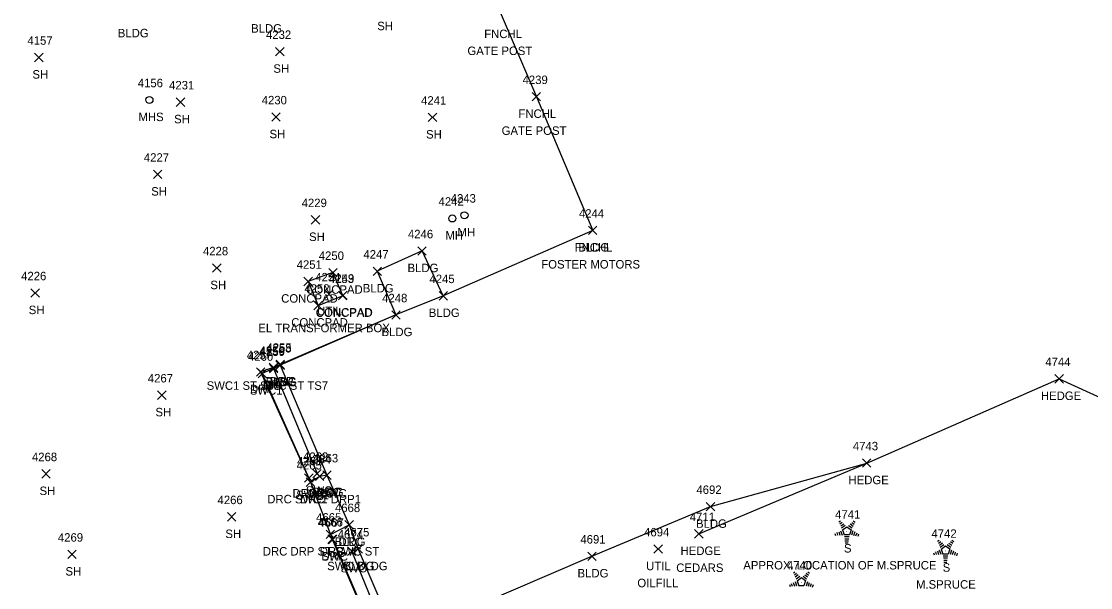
# Model space of a CAD drawing. Extents: x 1472233 to 1475777, y 540726 to 543442.
# Drawn here: x 1474829.3 to 1475081.8, y 541803 to 541936.7 of the extents above; entities that cross this region are included whole.
import ezdxf

# ---------------------------------------------------------------- set-up
doc = ezdxf.new("R2010")
doc.units = 0
for name, color, linetype in [('L_A', 7, 'Continuous'), ('L_C', 7, 'Continuous'), ('L_I', 7, 'Continuous'), ('L_TIC', 7, 'Continuous'), ('LAHR', 7, 'Continuous'), ('LBC', 7, 'Continuous'), ('LELB', 7, 'Continuous'), ('LFNC', 7, 'Continuous'), ('LS', 7, 'Continuous'), ('LSOGP', 7, 'Continuous'), ('LTC', 7, 'Continuous'), ('R_A', 7, 'Continuous'), ('R_I', 7, 'Continuous'), ('R_TIC', 7, 'Continuous'), ('RDP', 7, 'Continuous'), ('RSW', 7, 'Continuous'), ('U_A', 7, 'Continuous'), ('U_C', 7, 'Continuous'), ('U_I', 7, 'Continuous'), ('UDEFAULT', 7, 'Continuous'), ('USMH', 7, 'Continuous'), ('UUMH', 7, 'Continuous')]:
    doc.layers.add(name, color=color, linetype=linetype)

msp = doc.modelspace()

# ---------------------------------------------------------------- linework, layer by layer
at = {"layer": 'L_TIC'}
for points in [[(1474889.33, 541928.53), (1474891.33, 541930.53)], [(1474891.33, 541928.53), (1474889.33, 541930.53)], [(1474832.42, 541927.15), (1474834.42, 541929.15)], [(1474834.42, 541927.15), (1474832.42, 541929.15)], [(1474865.88, 541916.6), (1474867.88, 541918.6)], [(1474867.88, 541916.6), (1474865.88, 541918.6)], [(1474949.93, 541917.87), (1474951.93, 541919.87)], [(1474951.93, 541917.87), (1474949.93, 541919.87)], [(1474888.41, 541913.07), (1474890.41, 541915.07)], [(1474890.41, 541913.07), (1474888.41, 541915.07)], [(1474925.38, 541913), (1474927.38, 541915)], [(1474927.38, 541913), (1474925.38, 541915)], [(1474860.48, 541899.53), (1474862.48, 541901.53)], [(1474862.48, 541899.53), (1474860.48, 541901.53)], [(1474897.76, 541888.81), (1474899.76, 541890.81)], [(1474899.76, 541888.81), (1474897.76, 541890.81)], [(1474963.23, 541886.31), (1474965.23, 541888.31)], [(1474965.23, 541886.31), (1474963.23, 541888.31)], [(1474963.23, 541886.31), (1474965.23, 541888.31)], [(1474965.23, 541886.31), (1474963.23, 541888.31)], [(1474922.91, 541881.45), (1474924.91, 541883.45)], [(1474924.91, 541881.45), (1474922.91, 541883.45)], [(1474874.44, 541877.43), (1474876.44, 541879.43)], [(1474876.44, 541877.43), (1474874.44, 541879.43)], [(1474901.88, 541876.35), (1474903.88, 541878.35)], [(1474903.88, 541876.35), (1474901.88, 541878.35)], [(1474912.34, 541876.66), (1474914.34, 541878.66)], [(1474914.34, 541876.66), (1474912.34, 541878.66)], [(1474896.01, 541874.25), (1474898.01, 541876.25)], [(1474898.01, 541874.25), (1474896.01, 541876.25)], [(1474831.55, 541871.54), (1474833.55, 541873.54)], [(1474833.55, 541871.54), (1474831.55, 541873.54)], [(1474904.16, 541870.89), (1474906.16, 541872.89)], [(1474906.16, 541870.89), (1474904.16, 541872.89)], [(1474904.16, 541870.89), (1474906.16, 541872.89)], [(1474906.16, 541870.89), (1474904.16, 541872.89)], [(1474904.25, 541870.97), (1474906.25, 541872.97)], [(1474906.25, 541870.97), (1474904.25, 541872.97)], [(1474904.25, 541870.97), (1474906.25, 541872.97)], [(1474906.25, 541870.97), (1474904.25, 541872.97)], [(1474927.93, 541870.87), (1474929.93, 541872.87)], [(1474929.93, 541870.87), (1474927.93, 541872.87)], [(1474898.39, 541868.59), (1474900.39, 541870.59)], [(1474900.39, 541868.59), (1474898.39, 541870.59)], [(1474916.76, 541866.34), (1474918.76, 541868.34)], [(1474918.76, 541866.34), (1474916.76, 541868.34)], [(1474887.86, 541853.67), (1474889.86, 541855.67)], [(1474889.86, 541853.67), (1474887.86, 541855.67)], [(1474889.4, 541854.49), (1474891.4, 541856.49)], [(1474891.4, 541854.49), (1474889.4, 541856.49)], [(1474889.4, 541854.49), (1474891.4, 541856.49)], [(1474891.4, 541854.49), (1474889.4, 541856.49)], [(1474889.43, 541854.66), (1474891.43, 541856.66)], [(1474891.43, 541854.66), (1474889.43, 541856.66)], [(1475073.37, 541851.26), (1475075.37, 541853.26)], [(1475075.37, 541851.26), (1475073.37, 541853.26)], [(1474861.47, 541847.41), (1474863.47, 541849.41)], [(1474863.47, 541847.41), (1474861.47, 541849.41)], [(1475027.93, 541831.38), (1475029.93, 541833.38)], [(1475029.93, 541831.38), (1475027.93, 541833.38)], [(1474834.1, 541828.82), (1474836.1, 541830.82)], [(1474836.1, 541828.82), (1474834.1, 541830.82)], [(1474900.47, 541828.53), (1474902.47, 541830.53)], [(1474902.47, 541828.53), (1474900.47, 541830.53)], [(1474991.03, 541821.08), (1474993.03, 541823.08)], [(1474993.03, 541821.08), (1474991.03, 541823.08)], [(1474877.98, 541818.67), (1474879.98, 541820.67)], [(1474879.98, 541818.67), (1474877.98, 541820.67)], [(1474905.7, 541816.8), (1474907.7, 541818.8)], [(1474907.7, 541816.8), (1474905.7, 541818.8)], [(1474988.27, 541814.66), (1474990.27, 541816.66)], [(1474990.27, 541814.66), (1474988.27, 541816.66)], [(1474840.24, 541809.81), (1474842.24, 541811.81)], [(1474842.24, 541809.81), (1474840.24, 541811.81)], [(1474907.83, 541811.06), (1474909.83, 541813.06)], [(1474909.83, 541811.06), (1474907.83, 541813.06)], [(1474963.05, 541809.37), (1474965.05, 541811.37)], [(1474965.05, 541809.37), (1474963.05, 541811.37)]]:
    msp.add_lwpolyline(points, dxfattribs=at)
at = {"layer": 'LAHR'}
msp.add_lwpolyline([(1474989.27, 541815.66), (1475028.93, 541832.38), (1475074.37, 541852.26)], dxfattribs=at)
at = {"layer": 'LBC'}
msp.add_lwpolyline([(1474964.23, 541887.31), (1474928.93, 541871.87), (1474923.91, 541882.45), (1474913.34, 541877.66), (1474917.76, 541867.34), (1474890.43, 541855.66), (1474890.4, 541855.49), (1474901.47, 541829.53), (1474906.7, 541817.8), (1474908.83, 541812.06), (1474917.9, 541790.83), (1474918.26, 541790.71), (1474934.92, 541797.89), (1474964.05, 541810.37), (1474992.03, 541822.08)], dxfattribs=at)
at = {"layer": 'LELB'}
msp.add_lwpolyline([(1474890.4, 541855.49), (1474888.86, 541854.67)], dxfattribs=at)
at = {"layer": 'LFNC'}
msp.add_lwpolyline([(1474929.25, 541969.41), (1474942.85, 541937.72), (1474950.93, 541918.87), (1474964.23, 541887.31)], dxfattribs=at)
at = {"layer": 'LS'}
for points in [[(1474905.25, 541871.97), (1474902.88, 541877.35), (1474897.01, 541875.25), (1474899.39, 541869.59), (1474905.16, 541871.89)], [(1474905.25, 541871.97), (1474905.16, 541871.89)]]:
    msp.add_lwpolyline(points, dxfattribs=at)
at = {"layer": 'LSOGP'}
for points in [[(1474851.51, 542099.71), (1474866.61, 542064.72), (1474882.83, 542026.23), (1474929.25, 541969.41), (1474942.85, 541937.72), (1474950.93, 541918.87), (1474964.23, 541887.31), (1474928.93, 541871.87), (1474917.76, 541867.34), (1474890.4, 541855.49), (1474901.47, 541829.53), (1474906.7, 541817.8), (1474908.83, 541812.06), (1474917.9, 541790.83)], [(1474934.92, 541797.89), (1474964.05, 541810.37), (1474992.03, 541822.08), (1475028.93, 541832.38), (1475074.37, 541852.26), (1475129.54, 541827.07), (1475183.26, 541844.46), (1475205.97, 541838.83), (1475228.15, 541844.48), (1475229.2, 541839.55), (1475230.25, 541834.63), (1475231.3, 541829.7), (1475232.35, 541824.77), (1475233.18, 541816.81), (1475234.01, 541808.84), (1475234.84, 541800.87)]]:
    msp.add_lwpolyline(points, dxfattribs=at)
at = {"layer": 'LTC'}
for p, q in [((1475022.37, 541818.46), (1475022.72, 541818.72)), ((1475022.58, 541818), (1475023.11, 541818.38)), ((1475022.79, 541817.53), (1475023.49, 541818.04)), ((1475023, 541817.06), (1475023.88, 541817.7)), ((1475023.22, 541816.61), (1475024.23, 541817.34)), ((1475024.23, 541817.34), (1475025.23, 541816.62)), ((1475024.65, 541817.66), (1475025.46, 541817.07)), ((1475025.02, 541818), (1475025.7, 541817.51)), ((1475025.4, 541818.35), (1475025.94, 541817.95)), ((1475025.77, 541818.7), (1475026.19, 541818.4)), ((1475021.4, 541815.74), (1475021.55, 541815.27)), ((1475021.86, 541815.96), (1475022.07, 541815.31)), ((1475022.31, 541816.17), (1475022.58, 541815.34)), ((1475022.77, 541816.39), (1475023.1, 541815.37)), ((1475023.22, 541816.61), (1475023.61, 541815.42)), ((1475024.84, 541815.42), (1475023.61, 541815.42)), ((1475024.8, 541814.92), (1475023.66, 541814.92)), ((1475024.72, 541814.42), (1475023.73, 541814.42)), ((1475025.23, 541816.62), (1475024.84, 541815.42)), ((1475025.67, 541816.35), (1475025.33, 541815.31)), ((1475026.11, 541816.1), (1475025.82, 541815.21)), ((1475026.56, 541815.85), (1475026.32, 541815.12)), ((1475027, 541815.6), (1475026.81, 541815.02)), ((1475024.63, 541813.92), (1475023.8, 541813.92)), ((1475024.55, 541813.42), (1475023.87, 541813.42)), ((1475045.68, 541813.93), (1475046.03, 541814.19)), ((1475045.88, 541813.47), (1475046.41, 541813.85)), ((1475046.07, 541811.86), (1475046.4, 541810.84)), ((1475046.09, 541813), (1475046.8, 541813.51)), ((1475046.3, 541812.53), (1475047.18, 541813.17)), ((1475046.53, 541812.08), (1475047.54, 541812.81)), ((1475046.53, 541812.08), (1475046.92, 541810.89)), ((1475047.54, 541812.81), (1475048.54, 541812.09)), ((1475047.96, 541813.13), (1475048.77, 541812.54)), ((1475048.54, 541812.09), (1475048.15, 541810.89)), ((1475048.33, 541813.48), (1475049.01, 541812.98)), ((1475048.97, 541811.82), (1475048.64, 541810.78)), ((1475048.7, 541813.82), (1475049.25, 541813.42)), ((1475049.07, 541814.17), (1475049.49, 541813.87)), ((1475044.71, 541811.21), (1475044.86, 541810.74)), ((1475045.16, 541811.43), (1475045.37, 541810.78)), ((1475045.62, 541811.64), (1475045.89, 541810.81)), ((1475048.15, 541810.89), (1475046.92, 541810.89)), ((1475048.11, 541810.39), (1475046.96, 541810.39)), ((1475048.02, 541809.89), (1475047.04, 541809.89)), ((1475047.94, 541809.39), (1475047.11, 541809.39)), ((1475049.42, 541811.57), (1475049.13, 541810.68)), ((1475049.86, 541811.32), (1475049.63, 541810.59)), ((1475050.31, 541811.07), (1475050.12, 541810.49)), ((1475047.86, 541808.89), (1475047.18, 541808.89)), ((1475011.63, 541806.45), (1475011.99, 541806.71)), ((1475011.84, 541805.99), (1475012.37, 541806.37)), ((1475012.03, 541804.38), (1475012.36, 541803.36)), ((1475012.05, 541805.52), (1475012.76, 541806.03)), ((1475012.26, 541805.05), (1475013.14, 541805.69)), ((1475012.49, 541804.6), (1475013.5, 541805.33)), ((1475012.49, 541804.6), (1475012.87, 541803.41)), ((1475013.5, 541805.33), (1475014.5, 541804.61)), ((1475013.92, 541805.65), (1475014.73, 541805.06)), ((1475014.5, 541804.61), (1475014.1, 541803.41)), ((1475014.29, 541805.99), (1475014.97, 541805.5)), ((1475014.93, 541804.34), (1475014.6, 541803.3)), ((1475014.66, 541806.34), (1475015.21, 541805.94)), ((1475015.03, 541806.69), (1475015.45, 541806.39)), ((1475010.67, 541803.73), (1475010.82, 541803.26)), ((1475011.12, 541803.95), (1475011.33, 541803.3)), ((1475011.58, 541804.16), (1475011.85, 541803.33)), ((1475014.1, 541803.41), (1475012.87, 541803.41)), ((1475015.38, 541804.09), (1475015.09, 541803.2)), ((1475015.82, 541803.84), (1475015.59, 541803.11)), ((1475016.27, 541803.59), (1475016.08, 541803.01))]:
    msp.add_line(p, q, dxfattribs=at)
at = {"layer": 'R_TIC'}
for points in [[(1474884.79, 541852.88), (1474886.79, 541854.88)], [(1474886.79, 541852.88), (1474884.79, 541854.88)], [(1474887.84, 541853.93), (1474889.84, 541855.93)], [(1474889.84, 541853.93), (1474887.84, 541855.93)], [(1474887.86, 541853.67), (1474889.86, 541855.67)], [(1474889.86, 541853.67), (1474887.86, 541855.67)], [(1474887.86, 541853.67), (1474889.86, 541855.67)], [(1474889.86, 541853.67), (1474887.86, 541855.67)], [(1474889.43, 541854.66), (1474891.43, 541856.66)], [(1474891.43, 541854.66), (1474889.43, 541856.66)], [(1474885.2, 541852.52), (1474887.2, 541854.52)], [(1474887.2, 541852.52), (1474885.2, 541854.52)], [(1474896.17, 541827.84), (1474898.17, 541829.84)], [(1474898.17, 541827.84), (1474896.17, 541829.84)], [(1474898.13, 541828.89), (1474900.13, 541830.89)], [(1474900.13, 541828.89), (1474898.13, 541830.89)], [(1474898.76, 541828.24), (1474900.76, 541830.24)], [(1474900.76, 541828.24), (1474898.76, 541830.24)], [(1474898.76, 541828.24), (1474900.76, 541830.24)], [(1474900.76, 541828.24), (1474898.76, 541830.24)], [(1474900.47, 541828.53), (1474902.47, 541830.53)], [(1474902.47, 541828.53), (1474900.47, 541830.53)], [(1474896.59, 541826.86), (1474898.59, 541828.86)], [(1474898.59, 541826.86), (1474896.59, 541828.86)], [(1474896.59, 541826.86), (1474898.59, 541828.86)], [(1474898.59, 541826.86), (1474896.59, 541828.86)], [(1474896.59, 541826.86), (1474898.59, 541828.86)], [(1474898.59, 541826.86), (1474896.59, 541828.86)], [(1474905.7, 541816.8), (1474907.7, 541818.8)], [(1474907.7, 541816.8), (1474905.7, 541818.8)], [(1474901.27, 541814.54), (1474903.27, 541816.54)], [(1474903.27, 541814.54), (1474901.27, 541816.54)], [(1474901.27, 541814.54), (1474903.27, 541816.54)], [(1474903.27, 541814.54), (1474901.27, 541816.54)], [(1474901.27, 541814.54), (1474903.27, 541816.54)], [(1474903.27, 541814.54), (1474901.27, 541816.54)], [(1474901.68, 541813.41), (1474903.68, 541815.41)], [(1474903.68, 541813.41), (1474901.68, 541815.41)], [(1474901.83, 541813.33), (1474903.83, 541815.33)], [(1474903.83, 541813.33), (1474901.83, 541815.33)], [(1474906.31, 541810.56), (1474908.31, 541812.56)], [(1474908.31, 541810.56), (1474906.31, 541812.56)], [(1474907.83, 541811.06), (1474909.83, 541813.06)], [(1474909.83, 541811.06), (1474907.83, 541813.06)]]:
    msp.add_lwpolyline(points, dxfattribs=at)
at = {"layer": 'RDP'}
for points in [[(1474890.43, 541855.66), (1474888.84, 541854.93), (1474885.79, 541853.88), (1474897.59, 541827.86)], [(1474901.47, 541829.53), (1474899.76, 541829.24), (1474897.59, 541827.86), (1474902.27, 541815.54), (1474906.7, 541817.8)], [(1474902.27, 541815.54), (1474902.68, 541814.41), (1474913.38, 541789.28), (1474904.94, 541783.87), (1474899.98, 541771.78), (1474901, 541757.33), (1474906.49, 541732.98), (1474920.18, 541717.05), (1474920.93, 541714.6)]]:
    msp.add_lwpolyline(points, dxfattribs=at)
at = {"layer": 'RSW'}
for points in [[(1474888.86, 541854.67), (1474886.2, 541853.52), (1474897.17, 541828.84), (1474897.59, 541827.86)], [(1474888.86, 541854.67), (1474899.13, 541829.89), (1474899.76, 541829.24)], [(1474902.27, 541815.54), (1474902.83, 541814.33), (1474913.52, 541789.47), (1474916.06, 541790.18), (1474907.31, 541811.56), (1474908.83, 541812.06)]]:
    msp.add_lwpolyline(points, dxfattribs=at)
at = {"layer": 'UDEFAULT'}
for points in [[(1474900.96, 541871.27), (1474902.96, 541873.27)], [(1474902.96, 541871.27), (1474900.96, 541873.27)], [(1474978.67, 541811.06), (1474980.67, 541813.06)], [(1474980.67, 541811.06), (1474978.67, 541813.06)]]:
    msp.add_lwpolyline(points, dxfattribs=at)
at = {"layer": 'USMH'}
for p, q in [((1474859.54, 541918.12), (1474859.54, 541918.12)), ((1474860.37, 541918.12), (1474860.37, 541918.12))]:
    msp.add_line(p, q, dxfattribs=at)
msp.add_circle((1474859.54, 541918.12), 0.833, dxfattribs=at)
at = {"layer": 'UUMH'}
for p, q in [((1474931.08, 541890.14), (1474931.08, 541890.14)), ((1474931.92, 541890.14), (1474931.92, 541890.14)), ((1474933.94, 541890.88), (1474933.94, 541890.88)), ((1474934.77, 541890.88), (1474934.77, 541890.88))]:
    msp.add_line(p, q, dxfattribs=at)
for centre in [(1474931.08, 541890.14), (1474933.94, 541890.88)]:
    msp.add_circle(centre, 0.833, dxfattribs=at)

# ---------------------------------------------------------------- texts
at = {"layer": 'L_A'}
for s, p in [('BLDG', (1474883.56, 541934.01)), ('SH', (1474913.34, 541934.58)), ('BLDG', (1474852.07, 541932.9)), ('FNCHL', (1474938.6, 541932.72)), ('SH', (1474888.82, 541924.53)), ('SH', (1474831.91, 541923.15)), ('FNCHL', (1474946.68, 541913.87)), ('SH', (1474865.37, 541912.6)), ('SH', (1474887.9, 541909.07)), ('SH', (1474924.87, 541909)), ('SH', (1474859.96, 541895.53)), ('SH', (1474897.24, 541884.81)), ('FNCHL', (1474959.97, 541882.31)), ('BLDG', (1474960.82, 541882.31)), ('BLDG', (1474920.5, 541877.45)), ('SH', (1474873.93, 541873.43)), ('CONCPAD', (1474896.53, 541872.35)), ('BLDG', (1474909.93, 541872.66)), ('CONCPAD', (1474890.65, 541870.25)), ('SH', (1474831.04, 541867.54)), ('CONCPAD', (1474898.81, 541866.89)), ('CONCPAD', (1474898.81, 541866.89)), ('CONCPAD', (1474898.9, 541866.97)), ('CONCPAD', (1474898.9, 541866.97)), ('BLDG', (1474925.52, 541866.87)), ('CONCPAD', (1474893.03, 541864.59)), ('BLDG', (1474914.35, 541862.34)), ('BLDG', (1474886.99, 541850.49)), ('BLDG', (1474887.02, 541850.66)), ('TS', (1474888.8, 541850.49)), ('TS', (1474887.27, 541849.67)), ('HEDGE', (1475070.07, 541847.26)), ('SH', (1474860.96, 541843.41)), ('HEDGE', (1475024.63, 541827.38)), ('SH', (1474833.59, 541824.82)), ('BLDG', (1474898.06, 541824.53)), ('BLDG', (1474988.62, 541817.08)), ('SH', (1474877.47, 541814.67)), ('BLDG', (1474903.29, 541812.8)), ('HEDGE', (1474984.97, 541810.66)), ('S', (1475023.56, 541811.25)), ('SH', (1474839.72, 541805.81)), ('BLDG', (1474905.42, 541807.06)), ('BLDG', (1474960.64, 541805.37)), ('S', (1475046.87, 541806.72))]:
    msp.add_text(s, height=2, dxfattribs=at).set_placement(p)
at = {"layer": 'L_C'}
for s, p in [('GATE POST', (1474934.64, 541928.72)), ('GATE POST', (1474942.72, 541909.87)), ('FOSTER MOTORS', (1474952.08, 541878.31)), ('APPROX. LOCATION OF M.SPRUCE', (1474999.79, 541807.25)), ('CEDARS', (1474983.95, 541806.66)), ('M.SPRUCE', (1475040.57, 541802.72))]:
    msp.add_text(s, height=2, dxfattribs=at).set_placement(p)
at = {"layer": 'L_I'}
for s, p in [('4157', (1474830.73, 541931.15)), ('4232', (1474887.07, 541932.53)), ('4239', (1474947.66, 541921.87)), ('4231', (1474864.18, 541920.6)), ('4230', (1474886.06, 541917.07)), ('4241', (1474923.69, 541917)), ('4227', (1474858.22, 541903.53)), ('4229', (1474895.49, 541892.81)), ('4244', (1474960.97, 541890.31)), ('4244', (1474960.97, 541890.31)), ('4246', (1474920.59, 541885.45)), ('4228', (1474872.18, 541881.43)), ('4247', (1474910.08, 541880.66)), ('4251', (1474894.31, 541878.25)), ('4250', (1474899.53, 541880.35)), ('4226', (1474829.24, 541875.54)), ('4253', (1474901.9, 541874.89)), ('4253', (1474901.9, 541874.89)), ('4249', (1474901.98, 541874.97)), ('4249', (1474901.98, 541874.97)), ('4245', (1474925.67, 541874.87)), ('4252', (1474896.13, 541872.59)), ('4248', (1474914.5, 541870.34)), ('4258', (1474887.14, 541858.49)), ('4258', (1474887.14, 541858.49)), ('4255', (1474887.17, 541858.66)), ('4259', (1474885.59, 541857.67)), ('4744', (1475071.11, 541855.26)), ('4267', (1474859.16, 541851.41)), ('4743', (1475025.67, 541835.38)), ('4268', (1474831.79, 541832.82)), ('4263', (1474898.16, 541832.53)), ('4692', (1474988.72, 541825.08)), ('4266', (1474875.62, 541822.67)), ('4668', (1474903.35, 541820.8)), ('4711', (1474987.15, 541818.66)), ('4741', (1475021.48, 541819.25)), ('4675', (1474905.53, 541815.06)), ('4269', (1474837.92, 541813.81)), ('4691', (1474961.31, 541813.37)), ('4742', (1475044.22, 541814.72)), ('4740', (1475010.09, 541807.24))]:
    msp.add_text(s, height=2, dxfattribs=at).set_placement(p)
at = {"layer": 'LTC'}
for p in [(1475024.12, 541816.36), (1475047.42, 541811.83), (1475013.38, 541804.35)]:
    msp.add_text('.', height=1.04, rotation=270, dxfattribs=at).set_placement(p)
at = {"layer": 'R_A'}
for s, p in [('DRP', (1474887.92, 541850.66)), ('SWC1 ST SWC ST TS7', (1474873.05, 541849.67)), ('SWC1 ST SWC ST TS7', (1474873.05, 541849.67)), ('SWC1', (1474883.24, 541848.52)), ('DRP', (1474883.28, 541848.88)), ('DRP', (1474886.33, 541849.93)), ('DRC SWC1 DRP1', (1474887.36, 541822.86)), ('DRC SWC', (1474893.34, 541824.24)), ('SWC1', (1474894.21, 541823.84)), ('DRC', (1474895.08, 541822.86)), ('DRP', (1474895.08, 541822.86)), ('SWC', (1474896.49, 541824.89)), ('DRC', (1474897.25, 541824.24)), ('DRC', (1474898.96, 541824.53)), ('DRC', (1474904.19, 541812.8)), ('DRC DRP ST SWC ST', (1474886.31, 541810.54)), ('DRC', (1474899.75, 541810.54)), ('DRP', (1474899.75, 541810.54)), ('SWC', (1474900.19, 541809.33)), ('DRP', (1474900.17, 541809.41)), ('SWC BLDG', (1474901.52, 541807.06)), ('SWC', (1474904.67, 541806.56))]:
    msp.add_text(s, height=2, dxfattribs=at).set_placement(p)
at = {"layer": 'R_I'}
for s, p in [('4256', (1474885.53, 541857.93)), ('4255', (1474887.17, 541858.66)), ('4257', (1474882.53, 541856.88)), ('4260', (1474882.81, 541856.52)), ('4259', (1474885.59, 541857.67)), ('4259', (1474885.59, 541857.67)), ('4262', (1474895.82, 541832.89)), ('4263', (1474898.16, 541832.53)), ('4265', (1474894.29, 541830.86)), ('4265', (1474894.29, 541830.86)), ('4265', (1474894.29, 541830.86)), ('4261', (1474894.43, 541831.84)), ('4264', (1474896.45, 541832.24)), ('4264', (1474896.45, 541832.24)), ('4668', (1474903.35, 541820.8)), ('4665', (1474898.91, 541818.54)), ('4665', (1474898.91, 541818.54)), ('4665', (1474898.91, 541818.54)), ('4666', (1474899.27, 541817.41)), ('4667', (1474899.48, 541817.33)), ('4675', (1474905.53, 541815.06)), ('4674', (1474904, 541814.56))]:
    msp.add_text(s, height=2, dxfattribs=at).set_placement(p)
at = {"layer": 'U_A'}
for s, p in [('MHS', (1474856.95, 541913.12)), ('MH', (1474932.3, 541885.88)), ('MH', (1474929.45, 541885.14)), ('UTIL', (1474899.13, 541867.27)), ('UTIL', (1474976.83, 541807.06))]:
    msp.add_text(s, height=2, dxfattribs=at).set_placement(p)
at = {"layer": 'U_C'}
for s, p in [('EL TRANSFORMER BOX', (1474885.25, 541863.27)), ('OILFILL', (1474974.77, 541803.06))]:
    msp.add_text(s, height=2, dxfattribs=at).set_placement(p)
at = {"layer": 'U_I'}
for s, p in [('4156', (1474856.79, 541921.12)), ('4242', (1474927.82, 541893.14)), ('4243', (1474930.68, 541893.88)), ('4254', (1474898.7, 541875.27)), ('4694', (1474976.36, 541815.06))]:
    msp.add_text(s, height=2, dxfattribs=at).set_placement(p)

doc.saveas('drawing.dxf')
